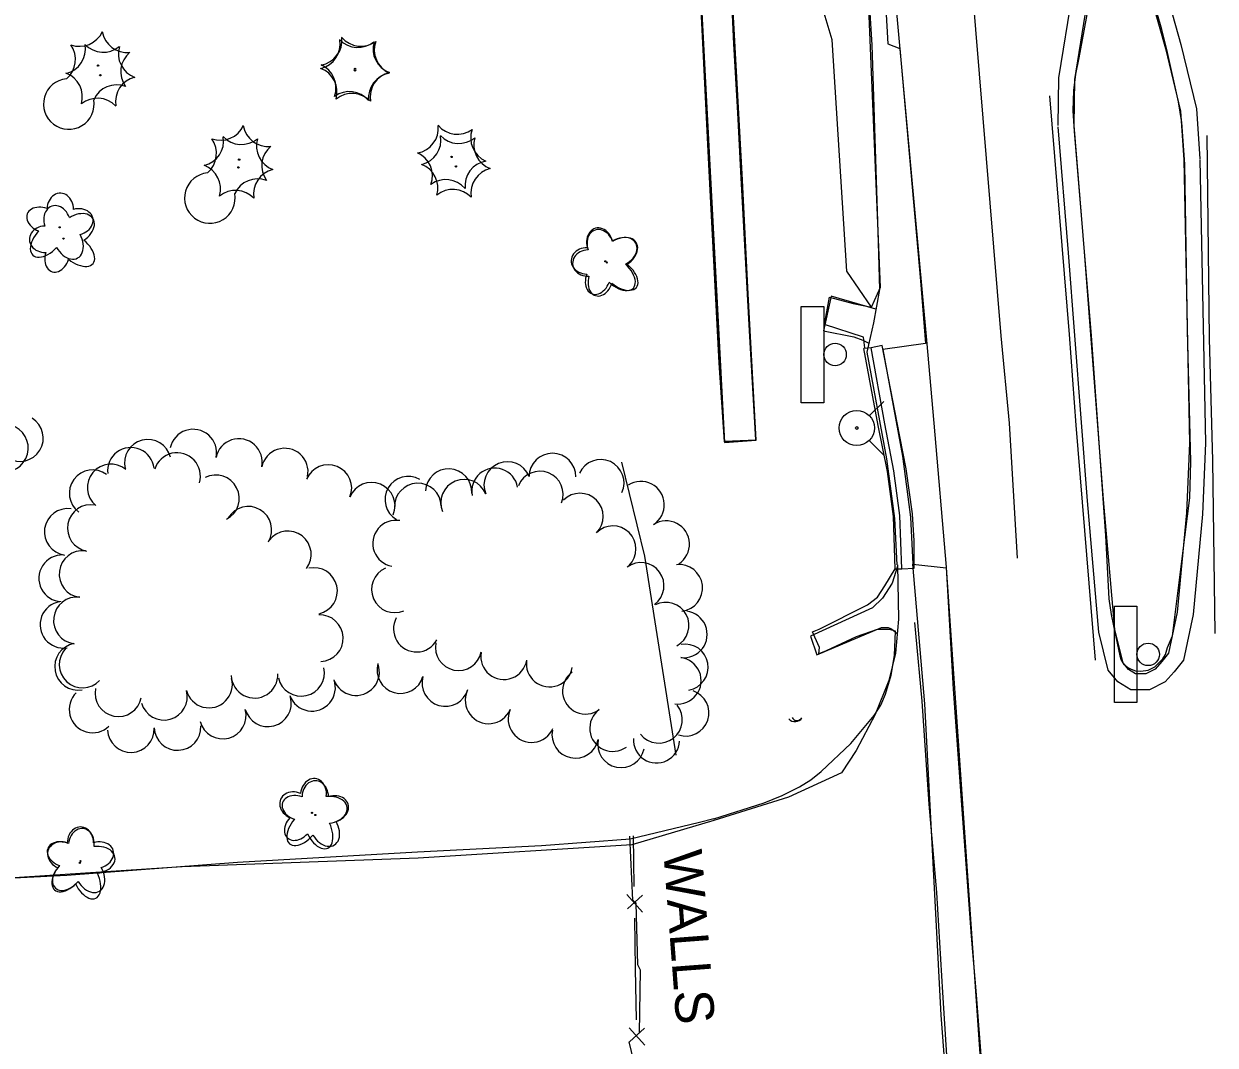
# Model space of a CAD drawing. Extents: x 588843 to 2552415, y 180129 to 269402.
# Drawn here: x 594572.6 to 594758, y 184384.9 to 184543.8 of the extents above; entities that cross this region are included whole.
import ezdxf

# ---------------------------------------------------------------- set-up
doc = ezdxf.new("R2010")
doc.units = 0
for name, color, linetype in [('Default', 7, 'Continuous'), ('E_DRN', 7, 'Continuous'), ('E_DWY', 7, 'Continuous'), ('E_FEN_P', 7, 'Continuous'), ('E_LAND_TreeLine', 7, 'Continuous'), ('E_LAND_TreeLine_P', 7, 'Continuous'), ('E_LAND_Vegetation', 7, 'Continuous'), ('E_PATH_Sidewalk', 7, 'Continuous'), ('E_RDWY', 7, 'Continuous'), ('E_RDWY_AsphConc', 7, 'Continuous'), ('E_RDWY_C_and_G', 7, 'Continuous'), ('E_RDWY_Gravel', 7, 'Continuous'), ('E_RDWY_PavtEdge', 7, 'Continuous'), ('E_SGN', 7, 'Continuous'), ('E_UTL_WHydrant', 7, 'Continuous'), ('E_WAL', 7, 'Continuous'), ('E_WAL_Text', 7, 'Continuous')]:
    doc.layers.add(name, color=color, linetype=linetype)

# ---------------------------------------------------------------- blocks, each defined once
blk = doc.blocks.new('WALLS_1')
at = {"layer": 'E_WAL_Text'}
blk.add_text('WALLS', height=12, dxfattribs=at).set_placement((-26.84, -6))
blk = doc.blocks.new('DTRE')
at = {"layer": 'Default'}
blk.add_circle((-0.18, 0), 0.183, dxfattribs=at)
for centre, major_axis, ratio in [((-1.87, 5.32), (1.36, -4.98), 0.782863), ((4.06, 2.74), (-5.27, -2.93), 0.691916), ((-5.87, 0.15), (4.93, -0.12), 0.832022), ((3.54, -3.71), (-5.01, 4.58), 0.560249), ((-2.49, -5.24), (1.8, 4.86), 0.716896)]:
    blk.add_ellipse(centre, major_axis=major_axis, ratio=ratio, start_param=1.570796, end_param=4.712389, dxfattribs=at)
blk = doc.blocks.new('CTRE')
at = {"layer": 'Default'}
blk.add_circle((0, 0), 0.223, dxfattribs=at)
for centre, start, end in [((-11.97, 8.96), 280.2067, 5.9716), ((1.81, 14.92), 220.2113, 305.9762), ((13.83, 5.89), 160.2113, 245.9762), ((-13.83, -5.9), 340.2113, 65.9762), ((12.03, -9.04), 185.9272, 100.2511), ((-1.81, -14.93), 40.2113, 125.9762)]:
    blk.add_arc(centre, 7.87, start, end, dxfattribs=at)
blk = doc.blocks.new('HYD')
at = {"layer": 'Default'}
for p, q in [((-3.84, 3.84), (-8.32, 8.32)), ((3.84, 3.84), (8.32, 8.32))]:
    blk.add_line(p, q, dxfattribs=at)
for radius in [5.48, 0.42]:
    blk.add_circle((0, 0), radius, dxfattribs=at)
blk = doc.blocks.new('CULV2')
at = {"layer": 'E_DRN'}
blk.add_arc((19.7, 14.8), 24.6, 216.8699, 323.1301, dxfattribs=at)
blk = doc.blocks.new('CTRE_1_1')
at = {"layer": 'Default'}
blk.add_circle((0, 0), 0.223, dxfattribs=at)
for centre, start, end in [((-11.97, 8.96), 280.2067, 5.9716), ((1.81, 14.92), 220.2113, 305.9762), ((13.83, 5.89), 160.2113, 245.9762), ((-13.83, -5.9), 340.2113, 65.9762), ((12.03, -9.04), 100.2511, 185.9272), ((-1.81, -14.93), 40.2113, 125.9762)]:
    blk.add_arc(centre, 7.87, start, end, dxfattribs=at)
blk = doc.blocks.new('DTRE_1_1')
at = {"layer": 'Default'}
blk.add_circle((-0.18, 0), 0.183, dxfattribs=at)
for centre, major_axis, ratio in [((-1.87, 5.32), (1.36, -4.98), 0.782863), ((4.06, 2.74), (-5.27, -2.93), 0.691916), ((-5.87, 0.15), (4.93, -0.12), 0.832022), ((3.54, -3.71), (-5.01, 4.58), 0.560249), ((-2.49, -5.24), (1.8, 4.86), 0.716896)]:
    blk.add_ellipse(centre, major_axis=major_axis, ratio=ratio, start_param=1.570796, end_param=4.712389, dxfattribs=at)
blk = doc.blocks.new('SGN_1')
at = {"layer": 'Default'}
blk.add_lwpolyline([(-3.5, -15), (-10.5, -15), (-10.5, 15), (-3.5, 15)], close=True, dxfattribs=at)
blk.add_circle((0, 0), 3.5, dxfattribs=at)
blk = doc.blocks.new('CULV2_4')
at = {"layer": 'E_DRN'}
blk.add_arc((65, 48), 80.7, 216.8699, 323.1301, dxfattribs=at)
blk = doc.blocks.new('DTRE_4')
at = {"layer": 'E_LAND_Vegetation'}
blk.add_circle((-0.6, 0), 0.601, dxfattribs=at)
for centre, major_axis, ratio in [((-6.1, 17.5), (4.5, -16.3), 0.782863), ((13.3, 9), (-17.3, -9.6), 0.691916), ((-19.3, 0.5), (16.2, -0.4), 0.832022), ((11.6, -12.2), (-16.4, 15), 0.560249), ((-8.2, -17.2), (5.9, 15.9), 0.716896)]:
    blk.add_ellipse(centre, major_axis=major_axis, ratio=ratio, start_param=1.570796, end_param=4.712389, dxfattribs=at)
blk = doc.blocks.new('CTRE_4')
at = {"layer": 'E_LAND_Vegetation'}
blk.add_circle((0, 0), 0.733, dxfattribs=at)
for centre, start, end in [((-39.3, 29.4), 280.2067, 5.9716), ((5.9, 49), 220.2113, 305.9762), ((45.4, 19.3), 160.2113, 245.9762), ((-45.4, -19.3), 340.2113, 65.9762), ((39.5, -29.6), 100.2511, 185.9272), ((-5.9, -49), 40.2113, 125.9762)]:
    blk.add_arc(centre, 25.8, start, end, dxfattribs=at)

msp = doc.modelspace()

# ---------------------------------------------------------------- linework, layer by layer
at = {"layer": 'E_DWY'}
for points in [[(594708.57, 184459.64), (594708.73, 184451.18), (594708.24, 184445.89), (594707.23, 184441.67), (594705.1, 184436.35), (594702.16, 184430.74), (594699.85, 184427.3), (594691.6, 184423.52), (594680.01, 184419.88), (594667.24, 184416.05), (594633.99, 184414), (594597.25, 184412.64), (594560, 184410.19)], [(594680.02, 184420.14), (594677.74, 184419.53), (594667, 184416.95), (594653.17, 184415.93), (594633.87, 184414.95), (594605.88, 184413.33), (594579.31, 184411.32), (594552.49, 184409.94)]]:
    msp.add_lwpolyline(points, dxfattribs=at)
at = {"layer": 'E_FEN_P'}
for p, q in [((594666.46, 184408.34), (594668.91, 184405.62)), ((594668.87, 184408.25), (594666.55, 184406.14)), ((594666.81, 184387.62), (594669.25, 184384.9)), ((594669.21, 184387.53), (594666.89, 184385.42))]:
    msp.add_line(p, q, dxfattribs=at)
for points in [[(594667.42, 184417.49), (594667.55, 184409.58)], [(594667.63, 184404.68), (594667.77, 184396.77)], [(594667.77, 184396.77), (594667.9, 184388.85)]]:
    msp.add_lwpolyline(points, dxfattribs=at)
at = {"layer": 'E_LAND_TreeLine'}
msp.add_lwpolyline([(594674.13, 184430.05), (594669.28, 184461), (594665.7, 184475.61)], dxfattribs=at)
at = {"layer": 'E_LAND_TreeLine_P'}
for centre, radius, start, end in [((594569.63, 184477.81), 3.68, 243.8708, 63.8708), ((594572.02, 184479.38), 3.63, 238.388, 58.388), ((594591.91, 184475.52), 3.64, 14.0486, 194.0486), ((594598.97, 184477.11), 3.64, 348.2666, 168.2666), ((594606.09, 184475.63), 3.64, 348.2666, 168.2666), ((594589.28, 184474.28), 3.63, 6.7226, 186.7226), ((594613.21, 184474.15), 3.64, 348.2666, 168.2666), ((594586.14, 184471.69), 3.64, 50.0677, 230.0677), ((594596.46, 184473.47), 3.63, 343.0531, 163.0531), ((594647.87, 184472.06), 3.64, 22.2412, 202.2412), ((594654.88, 184473.38), 3.64, 359.5543, 179.5543), ((594662.38, 184472.4), 3.64, 335.4995, 155.4995), ((594583.33, 184470.79), 3.63, 53.5985, 233.5985), ((594602.51, 184469.99), 3.63, 297.1351, 117.1351), ((594620, 184471.59), 3.64, 337.7762, 157.7762), ((594638.72, 184471), 3.6, 357.2681, 177.2681), ((594645.91, 184471.1), 3.6, 10.3341, 190.3341), ((594652.93, 184470.63), 3.6, 338.0991, 158.0991), ((594626.74, 184468.83), 3.64, 337.7762, 157.7762), ((594632.42, 184469.82), 3.6, 59.9726, 239.9726), ((594633.94, 184468.71), 3.64, 2.1829, 182.1829), ((594641.14, 184469.31), 3.64, 22.2412, 202.2412), ((594668.65, 184468.99), 3.64, 302.6517, 122.6517), ((594659.17, 184467.19), 3.6, 315.1147, 135.1147), ((594579.45, 184464.77), 3.63, 81.9034, 261.9034), ((594583.06, 184465.37), 3.64, 79.5225, 259.5225), ((594607.55, 184465.11), 3.63, 329.3165, 149.3165), ((594630.52, 184462.98), 3.6, 80.1197, 260.1197), ((594672.57, 184462.86), 3.64, 302.6517, 122.6517), ((594613.71, 184461.27), 3.63, 322.5733, 142.5733), ((594664.27, 184462.11), 3.6, 315.1147, 135.1147), ((594578.59, 184457.56), 3.63, 87.4363, 267.4363), ((594581.76, 184458.21), 3.64, 83.0028, 263.0028), ((594617.78, 184455.58), 3.63, 282.728, 102.728), ((594630.33, 184455.81), 3.6, 113.6203, 293.6203), ((594668.64, 184456.4), 3.6, 306.4105, 126.4105), ((594674.6, 184456.06), 3.64, 276.5733, 96.5733), ((594578.78, 184450.33), 3.63, 99.1308, 279.1308), ((594580.88, 184450.99), 3.64, 83.0028, 263.0028), ((594672.53, 184450.22), 3.6, 297.8485, 117.8485), ((594618.69, 184448.23), 3.63, 272.5197, 92.5197), ((594633.74, 184449.69), 3.6, 151.1977, 331.1977), ((594675.32, 184448.83), 3.64, 262.561, 82.561), ((594640.26, 184446.81), 3.6, 168.7242, 348.7242), ((594581.06, 184443.8), 3.64, 100.0336, 280.0336), ((594581.77, 184444.14), 3.63, 136.8015, 316.8015), ((594647.32, 184445.41), 3.6, 170.7667, 350.7667), ((594675.51, 184443.72), 3.6, 279.6914, 99.6914), ((594624.31, 184442.97), 3.64, 199.6411, 19.6411), ((594631.23, 184443.28), 3.64, 164.0302, 344.0302), ((594654.42, 184444.25), 3.6, 170.7667, 350.7667), ((594674.38, 184441.62), 3.64, 262.561, 82.561), ((594601.44, 184441.03), 3.63, 195.0145, 15.0145), ((594608.53, 184442.55), 3.63, 182.1905, 2.1905), ((594615.78, 184442.84), 3.63, 192.6873, 12.6873), ((594638.22, 184441.27), 3.64, 164.0302, 344.0302), ((594660.05, 184440.02), 3.6, 126.0667, 306.0667), ((594587.34, 184439.68), 3.63, 168.6021, 348.6021), ((594594.43, 184439.12), 3.63, 195.7361, 15.7361), ((594617.46, 184440.53), 3.64, 199.6411, 19.6411), ((594583.33, 184437.15), 3.64, 134.2853, 314.2853), ((594610.6, 184438.11), 3.64, 195.1275, 15.1275), ((594644.96, 184438.57), 3.64, 156.4356, 336.4356), ((594675.63, 184436.6), 3.6, 251.7941, 71.7941), ((594603.57, 184436.21), 3.64, 195.1275, 15.1275), ((594651.63, 184435.66), 3.64, 156.4356, 336.4356), ((594664.28, 184434.21), 3.6, 126.0667, 306.0667), ((594671.44, 184435.54), 3.64, 218.3538, 38.3538), ((594596.54, 184434.42), 3.64, 182.4652, 2.4652), ((594589.27, 184434.1), 3.64, 182.4652, 2.4652), ((594658.44, 184433.21), 3.64, 168.3462, 348.3462), ((594665.57, 184431.74), 3.64, 168.3462, 348.3462), ((594671.08, 184432.41), 3.6, 176.6729, 356.6729)]:
    msp.add_arc(centre, radius, start, end, dxfattribs=at)
at = {"layer": 'E_PATH_Sidewalk'}
for points in [[(594675.75, 184564.58), (594677.4, 184557.3), (594678.16, 184541.92), (594679.16, 184521.94), (594679.92, 184507.02), (594680.77, 184491.07), (594681.58, 184478.79), (594686.51, 184479.12), (594685.56, 184496.05), (594684.23, 184519.87), (594683.07, 184543.24), (594682.53, 184553.77), (594683.52, 184556.45)], [(594681.64, 184478.89), (594680.41, 184502.23), (594679.51, 184519.87), (594677.54, 184557.52), (594676.29, 184563.57)], [(594676.35, 184563.71), (594677.44, 184557.73), (594678.65, 184535.48), (594680.5, 184500.44), (594681.65, 184478.71), (594686.56, 184479.05), (594684.87, 184510.35), (594683.13, 184540.75), (594682.52, 184553.31), (594682.58, 184554.21), (594683.51, 184556.22)], [(594681.64, 184478.89), (594686.52, 184479.1), (594685.29, 184502.81), (594684.45, 184519.51), (594682.57, 184553.42), (594683.38, 184555.97)]]:
    msp.add_lwpolyline(points, dxfattribs=at)
at = {"layer": 'E_RDWY'}
for points in [[(594707.06, 184540.71), (594708.95, 184539.99), (594712.13, 184503.86), (594712.92, 184494.11), (594706.29, 184493.18)], [(594705.23, 184499.46), (594698.27, 184501.45), (594697.04, 184496.07), (594701.78, 184495.12), (594703.17, 184494.62), (594704.14, 184494.15)], [(594708.57, 184459.46), (594707.74, 184456.81), (594706.25, 184454.47), (594704.7, 184452.97), (594695.04, 184448.56), (594696.04, 184445.62), (594706.08, 184449.91), (594707.1, 184449.92), (594707.64, 184449.67), (594708.52, 184448.96)], [(594710.96, 184459.76), (594716.14, 184459.19), (594724.35, 184340.84), (594726.41, 184294.37), (594727.8, 184267.26)], [(594739.21, 184085.43), (594738.2, 184102.3), (594736.89, 184122.49), (594735.67, 184141.79), (594734.36, 184160.83), (594733.47, 184174.41), (594732.22, 184192.67), (594731.13, 184210.37), (594729.69, 184232.13), (594728.88, 184244.69), (594728.2, 184258.03), (594727.19, 184275.19), (594726.5, 184291.1), (594725.31, 184315.13), (594724.72, 184331.01), (594724.24, 184341.12), (594723.62, 184351.82), (594722.52, 184371.23), (594720.87, 184392.75), (594720.08, 184401.84), (594718.64, 184421.55), (594717.31, 184440.3), (594716.19, 184459.27)]]:
    msp.add_lwpolyline(points, dxfattribs=at)
at = {"layer": 'E_RDWY_AsphConc'}
for points in [[(594703.5, 184493.43), (594703.28, 184495.06), (594697.22, 184497.07), (594697.97, 184501.29), (594701.66, 184500.31), (594704.54, 184499.76), (594705.94, 184502.85), (594704.07, 184547.54), (594695.76, 184550.21), (594684.58, 184555.48)], [(594680.02, 184420.14), (594687.82, 184422.59), (594690.62, 184423.76), (594693.32, 184425.12), (594693.32, 184425.12), (594695.08, 184426.2), (594696.71, 184427.47), (594696.71, 184427.47), (594701.32, 184431.86), (594701.32, 184431.86), (594704.96, 184436.18), (594704.96, 184436.18), (594705.97, 184437.79), (594706.73, 184439.54), (594706.73, 184439.54), (594707.58, 184442.5), (594708.13, 184445.53), (594708.13, 184445.53), (594708.29, 184449.32), (594707.31, 184449.57), (594705.39, 184449.6), (594702.17, 184448.44), (594697.49, 184446.27), (594696.33, 184445.81), (594696.42, 184446.77), (594695.72, 184448.37), (594695.35, 184449.25), (594696.38, 184449.64), (594703.89, 184453.41), (594705.46, 184454.6), (594705.46, 184454.6), (594706.58, 184456.38), (594706.58, 184456.38), (594708.2, 184459.01)]]:
    msp.add_lwpolyline(points, dxfattribs=at)
at = {"layer": 'E_RDWY_C_and_G'}
for points in [[(594700.74, 184672.16), (594702.68, 184631.17), (594704.57, 184592.09), (594706.44, 184551.77), (594707.06, 184540.71)], [(594733.56, 184528.04), (594733.67, 184535.42), (594735.81, 184548.59), (594737.65, 184557.21), (594738.97, 184558.91), (594741.36, 184560.53), (594744.55, 184560.53), (594746.75, 184558.94), (594748.58, 184555.24), (594752.69, 184540.63), (594755.12, 184530.63), (594755.6, 184522.82)], [(594736.06, 184528), (594736.17, 184535.2), (594738.26, 184548.13), (594739.98, 184556.13), (594740.7, 184557.06), (594742.13, 184558.03), (594743.73, 184558.03), (594744.78, 184557.27), (594746.23, 184554.34), (594750.27, 184539.99), (594752.64, 184530.25), (594753.11, 184522.67)], [(594739.84, 184555.17), (594736.8, 184538.56), (594736.28, 184536.03), (594735.97, 184533.47), (594735.97, 184533.47), (594735.88, 184530.3), (594736.09, 184527.13), (594736.09, 184527.13), (594738.73, 184495.31), (594740.96, 184464.22), (594741.47, 184454.36), (594741.85, 184451.9), (594741.85, 184451.9), (594742.17, 184450.16), (594742.17, 184450.16), (594743.19, 184445.47), (594743.19, 184445.47), (594743.39, 184444.83), (594743.39, 184444.83), (594743.74, 184444.26), (594743.74, 184444.26), (594744.42, 184443.67), (594744.42, 184443.67), (594744.94, 184443.39), (594744.94, 184443.39), (594745.63, 184443.17), (594745.63, 184443.17), (594746.42, 184443.1), (594746.42, 184443.1), (594747.56, 184443.28), (594747.56, 184443.28), (594748.62, 184443.79), (594748.62, 184443.79), (594749.89, 184445), (594749.89, 184445), (594750.3, 184445.7), (594750.3, 184445.7), (594750.6, 184446.77), (594750.6, 184446.77), (594751.39, 184448.59), (594753.29, 184463.98), (594754.08, 184470.09), (594754.08, 184470.09), (594754.2, 184475.73), (594754.2, 184475.73), (594753.71, 184496.11), (594753.29, 184522.02), (594752.84, 184528.51), (594752.84, 184528.51), (594752.32, 184531.72), (594752.32, 184531.72), (594750.49, 184539.85), (594750.49, 184539.85), (594749.72, 184542.96), (594749.72, 184542.96), (594747.12, 184552)], [(594704.29, 184545.49), (594704.56, 184540.57)], [(594738.13, 184469.63), (594735.18, 184508.19), (594733.57, 184527.8)], [(594740.62, 184469.82), (594737.67, 184508.39), (594736.06, 184528)], [(594755.61, 184522.72), (594756.53, 184478.57), (594756.05, 184467.55), (594754.6, 184451.93), (594753.08, 184444.82), (594751.61, 184443.02), (594750.23, 184441.42), (594747.78, 184440.21), (594744.89, 184440.21), (594742.85, 184441.45), (594741.38, 184443.27), (594739.93, 184449.17), (594738.13, 184469.6)], [(594753.11, 184522.67), (594754.03, 184478.6), (594753.55, 184467.72), (594752.12, 184452.31), (594750.76, 184445.93), (594749.7, 184444.63), (594748.67, 184443.43), (594747.2, 184442.71), (594745.59, 184442.71), (594744.52, 184443.36), (594743.67, 184444.4), (594742.4, 184449.58), (594740.62, 184469.82)], [(594708.2, 184459.01), (594709.27, 184459.03), (594711.16, 184459.14), (594711.17, 184463.37), (594710.92, 184467.59), (594710.92, 184467.59), (594709.95, 184474.57), (594709.95, 184474.57), (594708.52, 184481.74), (594706.17, 184493.77), (594704.47, 184493.43), (594703.35, 184493.33)], [(594708.2, 184459.01), (594707.95, 184467.2), (594707.01, 184474.18), (594705.58, 184481.33), (594703.35, 184493.33)], [(594703.83, 184492.73), (594706.88, 184476.15), (594708.12, 184466.85), (594708.47, 184459.64)], [(594709.27, 184459.03), (594708.96, 184467.35), (594708, 184474.29), (594706.63, 184481.58), (594704.47, 184493.43)], [(594706.29, 184493.18), (594709.35, 184476.54), (594710.61, 184467.07), (594710.96, 184459.76)]]:
    msp.add_lwpolyline(points, dxfattribs=at)
at = {"layer": 'E_RDWY_Gravel'}
for points in [[(594704.54, 184499.76), (594700.68, 184505.36), (594698.4, 184541.34), (594695.76, 184550.21)], [(594704.56, 184540.57), (594705.55, 184509.84), (594705.8, 184502.5), (594704.84, 184497.34), (594703.83, 184492.73)], [(594718.58, 184347.5), (594715.37, 184389.59), (594712.84, 184438.02), (594710.96, 184459.76)], [(594735.55, 184085.39), (594734.31, 184102.76), (594733.06, 184120.26), (594731.84, 184137.28), (594730.3, 184156.92), (594728.89, 184176.48), (594726.96, 184201.32), (594725.69, 184218.24), (594724.78, 184232.39), (594723.63, 184250.83), (594722.73, 184268.28), (594721.92, 184286.82), (594720.87, 184306.62), (594719.75, 184325.97), (594719.07, 184340.18), (594718.51, 184348.04), (594717.72, 184362.67), (594716.48, 184380.09), (594715.64, 184393.07), (594714.69, 184408.68), (594713.51, 184422.39), (594712.41, 184438.43), (594711.42, 184449.03), (594711.26, 184450.7)]]:
    msp.add_lwpolyline(points, dxfattribs=at)
at = {"layer": 'E_RDWY_PavtEdge'}
for points in [[(594727.23, 184460.71), (594726.02, 184481.69), (594724.71, 184495.31), (594719.61, 184556.84), (594717.98, 184575.83)], [(594716.19, 184459.27), (594714.3, 184481.72), (594713.13, 184494.63), (594707.54, 184555.83), (594706.46, 184565.37)], [(594739.38, 184444.79), (594736.37, 184481.37), (594735.33, 184495.5), (594732.29, 184532.64)], [(594758.01, 184448.98), (594757.67, 184475.89), (594757.13, 184494.89), (594756.77, 184526.47)]]:
    msp.add_lwpolyline(points, dxfattribs=at)
at = {"layer": 'E_WAL'}
for points in [[(594668.41, 184386.75), (594668.58, 184396.55), (594668.19, 184397.41), (594667.91, 184406.99), (594667.41, 184407.46), (594666.9, 184417.44)], [(594669.05, 184376.17), (594666.8, 184385.44)]]:
    msp.add_lwpolyline(points, dxfattribs=at)

# ---------------------------------------------------------------- block references
at = {"layer": 'E_DRN'}
for name, p, xscale, yscale, rotation in [('CULV2', (594691.67, 184435.67), 0.05191781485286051, 0.05191781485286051, 4.627752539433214), ('CULV2_4', (594692.17, 184435.89), 0.010780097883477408, 0.010780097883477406, -7.839676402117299)]:
    msp.add_blockref(name, p, dxfattribs=dict(at, xscale=xscale, yscale=yscale, rotation=rotation))
at = {"layer": 'E_LAND_Vegetation'}
for name, p, xscale, yscale, rotation in [('CTRE', (594584.18, 184537.35), 0.5000000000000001, 0.5, -90.36283032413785), ('CTRE_4', (594584.53, 184535.85), 0.15240030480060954, 0.15240030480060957, 3.4338469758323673), ('CTRE_4', (594624.16, 184536.59), 0.15240030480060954, 0.15240030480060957, 3.4338469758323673), ('CTRE', (594606.13, 184522.73), 0.5000000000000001, 0.5, -90.36283032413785), ('CTRE_4', (594606.02, 184521.5), 0.15240030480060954, 0.15240030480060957, 3.4338469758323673), ('CTRE_4', (594639.85, 184521.65), 0.15240030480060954, 0.15240030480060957, 3.4338469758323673), ('DTRE', (594578.19, 184512.09), 0.5000000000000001, 0.5, -90.36283032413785), ('DTRE_4', (594578.89, 184510.43), 0.15240030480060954, 0.15240030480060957, 3.4338469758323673), ('DTRE_4', (594663.43, 184506.71), 0.15240030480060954, 0.15240030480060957, 3.4338469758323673), ('DTRE_4', (594617.54, 184421.01), 0.1524003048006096, 0.15240030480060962, -22.11088937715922), ('DTRE', (594617.98, 184420.64), 0.49999999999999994, 0.5, -88.40702529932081), ('DTRE_4', (594581.42, 184413.22), 0.1524003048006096, 0.15240030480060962, -22.11088937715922), ('DTRE', (594581.44, 184413.45), 0.49999999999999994, 0.5, -88.40702529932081)]:
    msp.add_blockref(name, p, dxfattribs=dict(at, xscale=xscale, yscale=yscale, rotation=rotation))
at = {"layer": 'E_LAND_Vegetation', "xscale": 0.5, "yscale": 0.5}
for name, p in [('CTRE_1_1', (594624.18, 184536.83)), ('CTRE_1_1', (594639.18, 184523.14)), ('DTRE_1_1', (594663.2, 184506.88))]:
    msp.add_blockref(name, p, dxfattribs=at)
at = {"layer": 'E_SGN', "xscale": 0.5, "yscale": 0.5}
for p in [(594698.86, 184492.38), (594747.59, 184445.72)]:
    msp.add_blockref('SGN_1', p, dxfattribs=at)
at = {"layer": 'E_UTL_WHydrant', "xscale": 0.5000000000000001, "yscale": 0.5, "rotation": -90.36283032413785}
msp.add_blockref('HYD', (594702.24, 184480.95), dxfattribs=at)
at = {"layer": 'E_WAL_Text', "xscale": 0.49999999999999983, "yscale": 0.4999999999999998, "rotation": -85.64095942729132}
msp.add_blockref('WALLS_1', (594676.14, 184401.93), dxfattribs=at)

doc.saveas('drawing.dxf')
